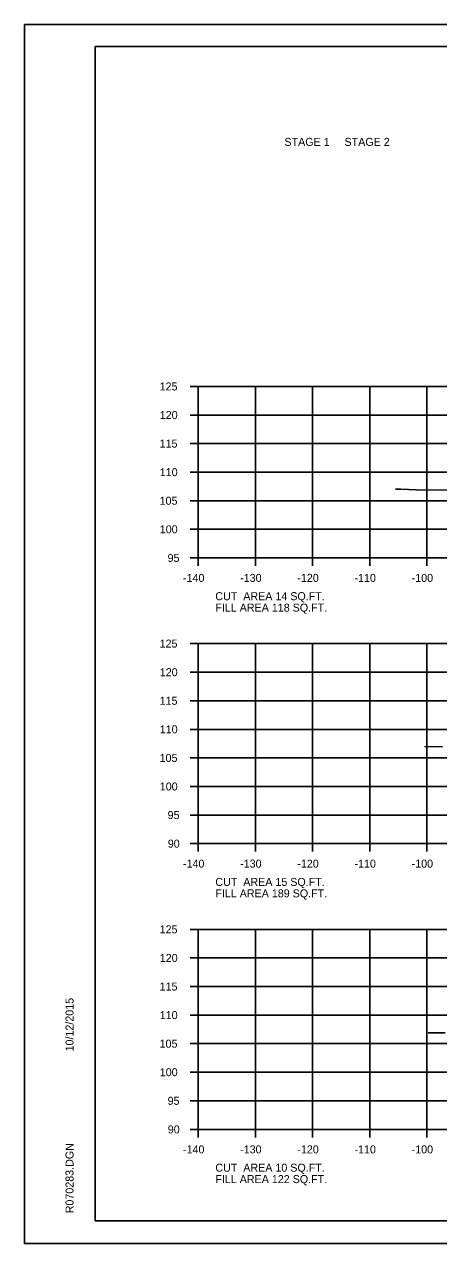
# Model space of a CAD drawing. Extents: x 1175611 to 1176402, y -433344 to -416213.
# Drawn here: x 1175610.6 to 1175683, y -428650.1 to -428436.8 of the extents above; entities that cross this region are included whole.
import ezdxf

# ---------------------------------------------------------------- set-up
doc = ezdxf.new("R2010")
doc.units = 0
for name, color, linetype in [('Default', 7, 'Continuous'), ('R_Axis', 7, 'Continuous'), ('R_Axis Annot', 7, 'Continuous'), ('R_Border', 7, 'Continuous'), ('R_Exist Surface', 7, 'Continuous'), ('R_Grid', 7, 'Continuous'), ('R_No Plot', 7, 'Continuous')]:
    doc.layers.add(name, color=color, linetype=linetype)

msp = doc.modelspace()

# ---------------------------------------------------------------- linework, layer by layer
at = {"layer": 'R_Axis'}
for p, q in [((1175639.57, -428500.11), (1175640.97, -428500.11)), ((1175640.97, -428530.11), (1175640.97, -428500.11)), ((1175639.57, -428505.11), (1175640.97, -428505.11)), ((1175639.57, -428510.11), (1175640.97, -428510.11)), ((1175639.57, -428515.11), (1175640.97, -428515.11)), ((1175639.57, -428520.11), (1175640.97, -428520.11)), ((1175639.57, -428525.11), (1175640.97, -428525.11)), ((1175639.57, -428530.11), (1175640.97, -428530.11)), ((1175640.97, -428530.11), (1175920.97, -428530.11)), ((1175640.97, -428531.51), (1175640.97, -428530.11)), ((1175650.97, -428531.51), (1175650.97, -428530.11)), ((1175660.97, -428531.51), (1175660.97, -428530.11)), ((1175670.97, -428531.51), (1175670.97, -428530.11)), ((1175680.97, -428531.51), (1175680.97, -428530.11)), ((1175639.57, -428545.11), (1175640.97, -428545.11)), ((1175640.97, -428580.11), (1175640.97, -428545.11)), ((1175639.57, -428550.11), (1175640.97, -428550.11)), ((1175639.57, -428555.11), (1175640.97, -428555.11)), ((1175639.57, -428560.11), (1175640.97, -428560.11)), ((1175639.57, -428565.11), (1175640.97, -428565.11)), ((1175639.57, -428570.11), (1175640.97, -428570.11)), ((1175639.57, -428575.11), (1175640.97, -428575.11)), ((1175639.57, -428580.11), (1175640.97, -428580.11)), ((1175640.97, -428580.11), (1175920.97, -428580.11)), ((1175640.97, -428581.51), (1175640.97, -428580.11)), ((1175650.97, -428581.51), (1175650.97, -428580.11)), ((1175660.97, -428581.51), (1175660.97, -428580.11)), ((1175670.97, -428581.51), (1175670.97, -428580.11)), ((1175680.97, -428581.51), (1175680.97, -428580.11)), ((1175639.57, -428595.11), (1175640.97, -428595.11)), ((1175640.97, -428630.11), (1175640.97, -428595.11)), ((1175639.57, -428600.11), (1175640.97, -428600.11)), ((1175639.57, -428605.11), (1175640.97, -428605.11)), ((1175639.57, -428610.11), (1175640.97, -428610.11)), ((1175639.57, -428615.11), (1175640.97, -428615.11)), ((1175639.57, -428620.11), (1175640.97, -428620.11)), ((1175639.57, -428625.11), (1175640.97, -428625.11)), ((1175639.57, -428630.11), (1175640.97, -428630.11)), ((1175640.97, -428630.11), (1175920.97, -428630.11)), ((1175640.97, -428631.51), (1175640.97, -428630.11)), ((1175650.97, -428631.51), (1175650.97, -428630.11)), ((1175660.97, -428631.51), (1175660.97, -428630.11)), ((1175670.97, -428631.51), (1175670.97, -428630.11)), ((1175680.97, -428631.51), (1175680.97, -428630.11))]:
    msp.add_line(p, q, dxfattribs=at)
at = {"layer": 'R_Border'}
for p, q in [((1175622.97, -428440.65), (1175939.15, -428440.65)), ((1175622.97, -428646.11), (1175622.97, -428440.65)), ((1175622.97, -428646.11), (1175622.97, -428646.11)), ((1175939.15, -428646.11), (1175622.97, -428646.11))]:
    msp.add_line(p, q, dxfattribs=at)
at = {"layer": 'R_Exist Surface'}
for points in [[(1175675.47, -428518.08), (1175676.4, -428518.11), (1175679.1, -428518.21), (1175696.34, -428518.3)], [(1175680.57, -428563.14), (1175683.72, -428563.18)], [(1175681.22, -428613.21), (1175681.23, -428613.21), (1175684.17, -428613.21)]]:
    msp.add_lwpolyline(points, dxfattribs=at)
at = {"layer": 'R_Grid'}
for p, q in [((1175640.97, -428500.11), (1175920.97, -428500.11)), ((1175640.97, -428530.11), (1175640.97, -428500.11)), ((1175650.97, -428530.11), (1175650.97, -428500.11)), ((1175660.97, -428530.11), (1175660.97, -428500.11)), ((1175670.97, -428530.11), (1175670.97, -428500.11)), ((1175680.97, -428530.11), (1175680.97, -428500.11)), ((1175640.97, -428505.11), (1175920.97, -428505.11)), ((1175640.97, -428510.11), (1175920.97, -428510.11)), ((1175640.97, -428515.11), (1175920.97, -428515.11)), ((1175640.97, -428520.11), (1175920.97, -428520.11)), ((1175640.97, -428525.11), (1175920.97, -428525.11)), ((1175640.97, -428530.11), (1175920.97, -428530.11)), ((1175640.97, -428545.11), (1175920.97, -428545.11)), ((1175640.97, -428580.11), (1175640.97, -428545.11)), ((1175650.97, -428580.11), (1175650.97, -428545.11)), ((1175660.97, -428580.11), (1175660.97, -428545.11)), ((1175670.97, -428580.11), (1175670.97, -428545.11)), ((1175680.97, -428580.11), (1175680.97, -428545.11)), ((1175640.97, -428550.11), (1175920.97, -428550.11)), ((1175640.97, -428555.11), (1175920.97, -428555.11)), ((1175640.97, -428560.11), (1175920.97, -428560.11)), ((1175640.97, -428565.11), (1175920.97, -428565.11)), ((1175640.97, -428570.11), (1175920.97, -428570.11)), ((1175640.97, -428575.11), (1175920.97, -428575.11)), ((1175640.97, -428580.11), (1175920.97, -428580.11)), ((1175640.97, -428595.11), (1175920.97, -428595.11)), ((1175640.97, -428630.11), (1175640.97, -428595.11)), ((1175640.97, -428595.11), (1175920.97, -428595.11)), ((1175640.97, -428630.11), (1175640.97, -428595.11)), ((1175650.97, -428630.11), (1175650.97, -428595.11)), ((1175650.97, -428630.11), (1175650.97, -428595.11)), ((1175660.97, -428630.11), (1175660.97, -428595.11)), ((1175660.97, -428630.11), (1175660.97, -428595.11)), ((1175670.97, -428630.11), (1175670.97, -428595.11)), ((1175670.97, -428630.11), (1175670.97, -428595.11)), ((1175680.97, -428630.11), (1175680.97, -428595.11)), ((1175680.97, -428630.11), (1175680.97, -428595.11)), ((1175640.97, -428600.11), (1175920.97, -428600.11)), ((1175640.97, -428600.11), (1175920.97, -428600.11)), ((1175640.97, -428605.11), (1175920.97, -428605.11)), ((1175640.97, -428605.11), (1175920.97, -428605.11)), ((1175640.97, -428610.11), (1175920.97, -428610.11)), ((1175640.97, -428610.11), (1175920.97, -428610.11)), ((1175640.97, -428615.11), (1175920.97, -428615.11)), ((1175640.97, -428615.11), (1175920.97, -428615.11)), ((1175640.97, -428620.11), (1175920.97, -428620.11)), ((1175640.97, -428620.11), (1175920.97, -428620.11)), ((1175640.97, -428625.11), (1175920.97, -428625.11)), ((1175640.97, -428625.11), (1175920.97, -428625.11)), ((1175640.97, -428630.11), (1175920.97, -428630.11)), ((1175640.97, -428630.11), (1175920.97, -428630.11))]:
    msp.add_line(p, q, dxfattribs=at)
at = {"layer": 'R_No Plot'}
for p, q in [((1175610.57, -428436.76), (1175943.91, -428436.76)), ((1175610.57, -428650.09), (1175943.91, -428650.09))]:
    msp.add_line(p, q, dxfattribs=at)
msp.add_lwpolyline([(1175610.57, -428436.76), (1175943.91, -428436.76), (1175943.91, -428650.1), (1175610.57, -428650.1)], close=True, dxfattribs=at)

# ---------------------------------------------------------------- texts
at = {"layer": 'Default'}
for s, p in [('STAGE 1     STAGE 2', (1175656.06, -428458.02)), ('CUT  AREA 14 SQ.FT.', (1175643.97, -428537.51)), ('FILL AREA 118 SQ.FT.', (1175643.97, -428539.51)), ('CUT  AREA 15 SQ.FT.', (1175643.97, -428587.51)), ('FILL AREA 189 SQ.FT.', (1175643.97, -428589.51)), ('CUT  AREA 10 SQ.FT.', (1175643.97, -428637.51)), ('FILL AREA 122 SQ.FT.', (1175643.97, -428639.51))]:
    msp.add_text(s, height=1.4, dxfattribs=at).set_placement(p)
at = {"layer": 'R_Axis Annot'}
for s, p in [('125', (1175634.22, -428500.81)), ('120', (1175634.25, -428505.81)), ('115', (1175634.22, -428510.81)), ('110', (1175634.25, -428515.81)), ('105', (1175634.22, -428520.81)), ('100', (1175634.25, -428525.81)), ('95', (1175635.62, -428530.81)), ('-140', (1175638.31, -428534.31)), ('-130', (1175648.31, -428534.31)), ('-120', (1175658.31, -428534.31)), ('-110', (1175668.31, -428534.31)), ('-100', (1175678.31, -428534.31)), ('125', (1175634.22, -428545.81)), ('120', (1175634.25, -428550.81)), ('115', (1175634.22, -428555.81)), ('110', (1175634.25, -428560.81)), ('105', (1175634.22, -428565.81)), ('100', (1175634.25, -428570.81)), ('95', (1175635.62, -428575.81)), ('90', (1175635.65, -428580.81)), ('-140', (1175638.31, -428584.31)), ('-130', (1175648.31, -428584.31)), ('-120', (1175658.31, -428584.31)), ('-110', (1175668.31, -428584.31)), ('-100', (1175678.31, -428584.31)), ('125', (1175634.22, -428595.81)), ('120', (1175634.25, -428600.81)), ('115', (1175634.22, -428605.81)), ('110', (1175634.25, -428610.81)), ('105', (1175634.22, -428615.81)), ('100', (1175634.25, -428620.81)), ('95', (1175635.62, -428625.81)), ('90', (1175635.65, -428630.81)), ('-140', (1175638.31, -428634.31)), ('-130', (1175648.31, -428634.31)), ('-120', (1175658.31, -428634.31)), ('-110', (1175668.31, -428634.31)), ('-100', (1175678.31, -428634.31))]:
    msp.add_text(s, height=1.4, dxfattribs=at).set_placement(p)
at = {"layer": 'R_Border'}
for s, p in [('10/12/2015', (1175619.16, -428616.47)), ('R070283.DGN', (1175619.16, -428644.79))]:
    msp.add_text(s, height=1.4, rotation=90, dxfattribs=at).set_placement(p)

doc.saveas('drawing.dxf')
